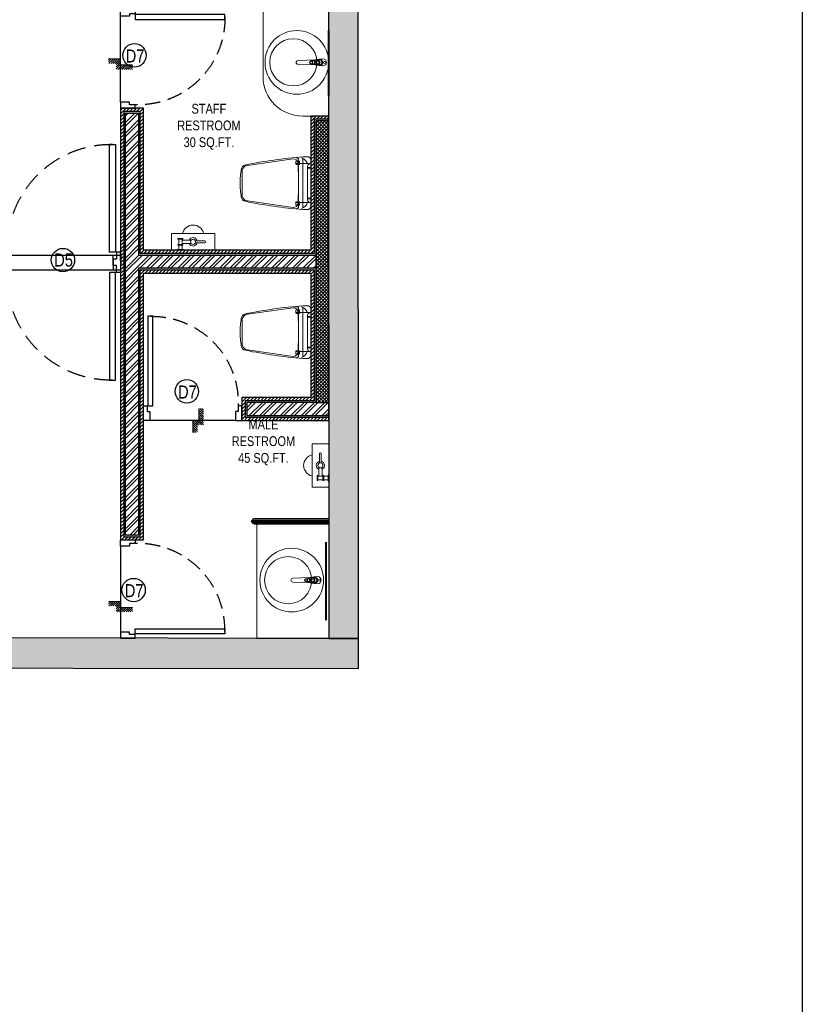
# Model space of a CAD drawing. Extents: x 3940905 to 4145695, y 925352 to 1109797.
# Tile 895 of 1056: x 4099944 to 4105919, y 1041743 to 1049264. Entities that reach past the tile are written whole.
import ezdxf

# ---------------------------------------------------------------- set-up
doc = ezdxf.new("R2010")
doc.units = 0
doc.header["$LTSCALE"] = 750
doc.header["$MEASUREMENT"] = 0
doc.linetypes.add('DASHED2', pattern=[0.375, 0.25, -0.125])
doc.layers.get('0').update_dxf_attribs({"linetype": 'CONTINUOUS', "lineweight": 0})
for name, color, linetype in [('AR-FURNITURE', 34, 'CONTINUOUS'), ('DOOR', 44, 'CONTINUOUS'), ('GLASS', 5, 'CONTINUOUS'), ('S-Hatch_8', 7, 'CONTINUOUS'), ('TEXT', 7, 'CONTINUOUS')]:
    doc.layers.add(name, color=color, linetype=linetype)
for name, color, linetype, lineweight in [('CIVIL WALLS', 7, 'CONTINUOUS', 30), ('COUNTER', 34, 'CONTINUOUS', 0), ('HATCH', 7, 'CONTINUOUS', 0), ('SANITARY', 34, 'CONTINUOUS', 0), ('wall', 7, 'CONTINUOUS', 25)]:
    doc.layers.add(name, color=color, linetype=linetype, lineweight=lineweight)
doc.styles.add('ARA-30', font='arial.ttf', dxfattribs={"width": 0.8, "height": 150})
doc.styles.get("Standard").update_dxf_attribs({"font": 'romans.shx'})
pattern_1 = [(45, (113076.0437304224, 4769.378679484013), (-39.7747564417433, 39.7747564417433), []), (45, (113102.5602346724, 4769.378679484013), (-39.7747564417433, 39.7747564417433), [])]

# ---------------------------------------------------------------- blocks, each defined once
blk = doc.blocks.new('EDFDSCX')
blk.add_line((498130.3504498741, -854141.3801531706, -1.195304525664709e-08), (498655.5372229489, -854140.8563936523, -1.195304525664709e-08))
at = {"layer": 'DOOR', "elevation": -1.195304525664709e-08}
for points in [[(498666.0847833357, -853504.0026184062), (498666.6308213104, -854051.5285574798), (498635.9364051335, -854051.5591684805), (498635.3903671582, -853504.0332294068)], [(498092.8548822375, -854052.074595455), (498114.6604399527, -854052.079027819), (498114.6693046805, -854087.2179123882), (498130.3637469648, -854087.213480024), (498130.3504498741, -854141.3801531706), (498092.8504498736, -854141.3801531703)], [(498692.8545904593, -854051.4762263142), (498671.0490849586, -854051.5241512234), (498671.1103069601, -854086.6629835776), (498655.4158870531, -854086.6898547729), (498655.5372229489, -854140.8563936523), (498693.0371483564, -854140.7815975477)]]:
    blk.add_lwpolyline(points, close=True, dxfattribs=at)
at = {"layer": 'DOOR', "color": 8, "linetype": 'DASHED2', "ltscale": 0.5}
blk.add_arc((498643.5917439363, -854033.2365009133, -1.195304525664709e-08), 529.2668184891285, 89.22640451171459, 182.040228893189, dxfattribs=at)
blk = doc.blocks.new('Step Symbol - Imperial')
h = blk.add_hatch()
h.set_pattern_fill('_USER', color=0, scale=0.03125, angle=45, style=0, pattern_type=0)
h.set_pattern_definition([(45, (0, 0.125), (-0.02209708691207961, 0.02209708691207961), [])])
h.paths.add_polyline_path([(0.25, 0), (0.25, -0.09375), (-0.09375, -0.09375), (-0.09375, 0.03125), (-0.25, 0.03125), (-0.25, 0.125), (0, 0.125), (0, 0)])
at = {"color": 0}
blk.add_lwpolyline([(0.25, 0), (0, 0), (0, 0.125), (-0.25, 0.125)], dxfattribs=at)
blk.add_attdef('Step', (0.0625, 0.0625), '', height=0.09375, dxfattribs=at)

msp = doc.modelspace()

# ---------------------------------------------------------------- hatches: boundary and pattern name
at = {"layer": 'CIVIL WALLS', "true_color": 0x136734}
h = msp.add_hatch(dxfattribs=at)
h.set_pattern_fill('AR-CONC', color=116, scale=3)
h.set_pattern_definition([(49.99999999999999, (113076.0437304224, 4769.378679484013), (21.5178054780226, -1.882564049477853), [2.25, -24.75]), (355, (113076.0437304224, 4769.378679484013), (-4.16254000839, 22.56576401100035), [1.8, -19.8]), (100.45144446, (113077.8368808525, 4769.221799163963), (17.35526540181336, 20.68319972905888), [1.912205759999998, -21.03426335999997]), (46.18420000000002, (113076.0437304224, 4775.378679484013), (32.01723992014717, -4.965578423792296), [3.375, -37.125]), (96.63563549, (113078.7118327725, 4774.964880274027), (28.03985837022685, 29.22355802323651), [2.86831026, -31.55141279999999]), (351.1841639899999, (113076.0437304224, 4775.378679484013), (28.03985835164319, 29.2235580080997), [2.7, -29.70000003]), (21, (113079.0437304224, 4773.878679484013), (17.90721156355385, -12.07856671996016), [2.25, -24.75]), (326.0000000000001, (113079.0437304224, 4773.878679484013), (7.299459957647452, 21.75450135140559), [1.799999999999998, -19.79999999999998]), (71.45144474, (113080.5359980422, 4772.872132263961), (25.20667130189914, 9.675934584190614), [1.912205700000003, -21.03426336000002]), (37.50000000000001, (113076.0437304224, 4769.378679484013), (0.3647956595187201, 9.986815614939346), [0, -19.56, 0, -20.1, 0, -19.875]), (7.499999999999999, (113076.0437304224, 4769.378679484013), (7.892086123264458, 11.83235135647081), [0, -11.45999999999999, 0, -19.10999999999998, 0, -7.574999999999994]), (327.5, (113069.3537304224, 4769.378679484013), (16.01467308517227, -0.6766461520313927), [0, -7.5, 0, -23.4, 0, -31.05]), (317.5, (113066.3537304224, 4769.378679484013), (17.49558508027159, 3.003149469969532), [0, -9.75, 0, -15.54, 0, -22.05])])
h.paths.add_polyline_path([(4100852.221851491, 1047465.122437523), (4102204.357018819, 1047465.122437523), (4102204.357018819, 1047365.122855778), (4100852.221851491, 1047365.122855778), (4100852.221851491, 1045327.062478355), (4100752.221851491, 1045327.062478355), (4100752.221851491, 1048549.120563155), (4100852.221851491, 1048549.120563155)], flags=16)
h.paths.add_polyline_path([(4102304.340140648, 1046227.323766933), (4102302.788883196, 1048502.863664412), (4102191.857018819, 1048502.622785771), (4102191.857018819, 1047477.622437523), (4100864.721851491, 1047477.622437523), (4100864.721851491, 1048561.620563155), (4100739.721851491, 1048561.620563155), (4100739.721851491, 1045314.562478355), (4100864.721851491, 1045314.562478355), (4100864.721851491, 1047352.622855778), (4102191.859381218, 1047352.622855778), (4102191.854656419, 1046352.087501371), (4101664.659854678, 1046352.110837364), (4101664.659854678, 1046227.110862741)])
h.paths.add_polyline_path([(4102204.355837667, 1046339.610272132), (4102303.563434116, 1046339.610194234), (4102302.797568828, 1048490.122708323), (4102204.35819997, 1048490.122785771)], flags=16)
h.paths.add_polyline_path([(4101677.159854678, 1046239.610272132), (4102304.297680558, 1046239.608494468), (4102304.297680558, 1046339.608469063), (4101677.159854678, 1046339.610246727)], flags=16)
at = {"layer": 'HATCH', "true_color": 0x808080}
h = msp.add_hatch(color=8, dxfattribs=at)
h.dxf.hatch_style = 1
h.paths.add_polyline_path([(4102527.887608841, 1049568.042993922), (4101547.887608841, 1049568.042993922), (4101547.887608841, 1049338.042993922), (4102302.219533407, 1049338.042993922), (4102305.492514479, 1044536.906340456), (4102530.492514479, 1044536.906340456)])
msp.add_hatch(color=8, dxfattribs=at).paths.add_polyline_path([(4102530.49276128, 1044536.54430853), (4098169.41255992, 1044543.561413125), (4098169.41255992, 1044313.57821193), (4102530.49276128, 1044306.561107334)])
at = {"layer": 'S-Hatch_8'}
h = msp.add_hatch(dxfattribs=at)
h.set_pattern_fill('ANSI31', color=6, scale=150)
h.set_pattern_definition([(45, (113076.0437304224, 4769.378679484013), (-13.25825214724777, 13.25825214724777), [])])
h.paths.add_polyline_path([(4090387.434775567, 1046022.727130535), (4090262.434775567, 1046022.727130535), (4090262.434775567, 1045141.466985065), (4090387.434775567, 1045141.466985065)], flags=16)
h.paths.add_polyline_path([(4090412.434775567, 1046047.727130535), (4090237.434775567, 1046047.727130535), (4090237.434775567, 1045116.466985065), (4090412.434775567, 1045116.466985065)])
h.paths.add_polyline_path([(4093513.531821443, 1047802.685384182), (4093513.532168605, 1047677.680326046), (4090387.434775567, 1047677.685378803), (4090387.434775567, 1046971.66404786), (4090262.434775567, 1046971.66404786), (4090262.434775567, 1047802.685378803)], flags=16)
h.paths.add_polyline_path([(4096813.377068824, 1047072.161036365), (4098464.721826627, 1047072.1859684), (4098464.721826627, 1046947.1859684), (4096813.377068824, 1046947.161036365)], flags=17)
h.paths.add_polyline_path([(4096813.377068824, 1047097.161036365), (4098489.721826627, 1047097.1859684), (4098489.721826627, 1046922.1859684), (4096813.377068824, 1046922.161036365)])
h.paths.add_polyline_path([(4098339.721851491, 1045741.920865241), (4098339.721851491, 1046172.161036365), (4098464.721851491, 1046172.161036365), (4098464.721851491, 1045741.920865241), (4099489.721851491, 1045741.920865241), (4099489.721851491, 1045616.821209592), (4097113.533385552, 1045616.771381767), (4097113.533385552, 1045741.871037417)], flags=16)
h.paths.add_polyline_path([(4098314.721851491, 1045766.821209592), (4098314.721851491, 1046172.161036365), (4098489.721851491, 1046172.161036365), (4098489.721851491, 1045766.821209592), (4099514.721851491, 1045766.821209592), (4099514.721851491, 1045591.821209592), (4097113.533385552, 1045591.821209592), (4097113.533385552, 1045766.821209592)])
h.paths.add_polyline_path([(4102304.340140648, 1046227.323766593), (4102302.788883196, 1048502.863664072), (4102191.857018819, 1048502.622785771), (4102191.857018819, 1047477.622437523), (4100864.721851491, 1047477.622437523), (4100864.721851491, 1048561.620563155), (4100739.721851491, 1048561.620563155), (4100739.721851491, 1045314.562478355), (4100864.721851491, 1045314.562478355), (4100864.721851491, 1047352.622855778), (4102191.859381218, 1047352.622855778), (4102191.854656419, 1046352.087501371), (4101664.659854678, 1046352.110837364), (4101664.659854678, 1046227.110862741)], flags=17)
h.paths.add_polyline_path([(4102302.772005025, 1048527.622256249), (4102166.857018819, 1048527.622785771), (4102166.857018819, 1047502.622437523), (4100889.721851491, 1047502.622437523), (4100889.721851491, 1048586.620563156), (4100714.721851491, 1048586.620563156), (4100714.721851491, 1045289.562478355), (4100889.721851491, 1045289.562478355), (4100889.721851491, 1047327.622855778), (4102166.858199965, 1047327.622855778), (4102166.855837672, 1046377.088684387), (4101639.659854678, 1046377.112018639), (4101639.659854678, 1046202.11204396), (4102304.357018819, 1046202.565174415)])
h.paths.add_polyline_path([(4100864.721851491, 1049575.455297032), (4101231.312834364, 1049575.455297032), (4101231.312834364, 1049700.455297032), (4100741.147077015, 1049700.455297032), (4100741.147077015, 1049361.616631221), (4100864.721851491, 1049361.616631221)], flags=16)
h.paths.add_polyline_path([(4100889.721851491, 1049550.455297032), (4101231.312834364, 1049550.455297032), (4101231.312834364, 1049725.455297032), (4100714.675118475, 1049725.455297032), (4100714.721851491, 1049336.616631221), (4100889.721851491, 1049336.616631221)])
h.paths.add_polyline_path([(4098859.21634526, 1049575.455297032), (4098859.21634526, 1052536.61663122), (4098984.21634526, 1052536.61663122), (4098984.21634526, 1049700.455297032), (4099788.831188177, 1049700.455297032), (4099788.831188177, 1049575.455297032)], flags=16)
h.paths.add_polyline_path([(4098834.21634526, 1049550.455297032), (4098834.21634526, 1052561.61663122), (4099009.21634526, 1052561.61663122), (4099009.21634526, 1049725.455297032), (4099813.831188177, 1049725.455297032), (4099813.831188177, 1049550.455297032)])
h.paths.add_polyline_path([(4093034.533385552, 1047827.685378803), (4093034.533385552, 1047802.685384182), (4092914.533385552, 1047802.685383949), (4092914.533385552, 1047827.685378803), (4090237.434775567, 1047827.685378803), (4090237.434775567, 1046946.66404786), (4090412.434775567, 1046946.66404786), (4090412.434775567, 1047652.685378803), (4093513.533385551, 1047652.135336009), (4093513.533385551, 1047827.685378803)])
at = {"layer": 'S-Hatch_8', "true_color": 0x636466}
h = msp.add_hatch(dxfattribs=at)
h.set_pattern_fill('ANSI32', color=251, scale=150)
h.set_pattern_definition(pattern_1)
h.paths.add_polyline_path([(4100852.221851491, 1047465.122437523), (4102204.357018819, 1047465.122437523), (4102204.357018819, 1047365.122855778), (4100852.221851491, 1047365.122855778), (4100852.221851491, 1045327.062478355), (4100752.221851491, 1045327.062478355), (4100752.221851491, 1048549.120563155), (4100852.221851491, 1048549.120563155)])
at = {"layer": 'S-Hatch_8', "true_color": 0xf8991e}
h = msp.add_hatch(dxfattribs=at)
h.set_pattern_fill('ANSI37', color=30, scale=150)
h.set_pattern_definition([(45, (113076.0437304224, 4769.378679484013), (-13.25825214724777, 13.25825214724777), []), (135, (113076.0437304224, 4769.378679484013), (-13.25825214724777, -13.25825214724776), [])])
h.paths.add_polyline_path([(4102204.355837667, 1046339.610272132), (4102304.263611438, 1046339.584482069), (4102302.797568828, 1048490.122708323), (4102204.35819997, 1048490.122785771)])
at = {"layer": 'S-Hatch_8', "true_color": 0x636466}
h = msp.add_hatch(dxfattribs=at)
h.set_pattern_fill('ANSI32', color=251, scale=150)
h.set_pattern_definition(pattern_1)
h.paths.add_polyline_path([(4101677.159854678, 1046239.610272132), (4102304.297696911, 1046239.584506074), (4102304.263611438, 1046339.584482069), (4101677.159854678, 1046339.610246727)])

# ---------------------------------------------------------------- linework, layer by layer
at = {"layer": 'AR-FURNITURE'}
msp.add_lwpolyline([(4083332.938521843, 1054804.701455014), (4105919.387488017, 1054804.701455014), (4105919.387488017, 1015832.993752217), (4083332.938521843, 1015832.993752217)], close=True, dxfattribs=at)
at = {"layer": 'CIVIL WALLS'}
for p, q in [((4101714.800623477, 1045432.316538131), (4102305.49276128, 1045432.316538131)), ((4101723.617252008, 1045441.388190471), (4102305.49276128, 1045441.38819044)), ((4101723.617252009, 1045423.244885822), (4102305.498327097, 1045423.244885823))]:
    msp.add_line(p, q, dxfattribs=at)
at = {"layer": 'CIVIL WALLS', "color": 6}
msp.add_lwpolyline([(4102302.772005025, 1048527.622256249), (4102166.857018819, 1048527.622785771), (4102166.857018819, 1047502.622437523), (4100889.721851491, 1047502.622437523), (4100889.721851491, 1048586.620563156), (4100714.721851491, 1048586.620563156), (4100714.721851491, 1045289.562478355), (4100889.721851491, 1045289.562478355), (4100889.721851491, 1047327.622855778), (4102166.858199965, 1047327.622855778), (4102166.855837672, 1046377.088684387), (4101639.659854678, 1046377.112018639), (4101639.659854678, 1046202.11204396), (4102304.357018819, 1046202.565174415), (4102302.772005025, 1048527.622256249)], close=True, dxfattribs=at)
at = {"layer": 'CIVIL WALLS', "color": 116, "true_color": 0x136734}
msp.add_lwpolyline([(4102278.544036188, 1046227.081827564), (4102304.340140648, 1046227.323766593), (4102302.788883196, 1048502.863664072), (4102191.857018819, 1048502.622785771), (4102191.857018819, 1047477.622437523), (4100864.721851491, 1047477.622437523), (4100864.721851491, 1048561.620563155), (4100739.721851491, 1048561.620563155), (4100739.721851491, 1045314.562478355), (4100864.721851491, 1045314.562478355), (4100864.721851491, 1047352.622855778), (4102191.859381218, 1047352.622855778), (4102191.854656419, 1046352.087501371), (4101664.659854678, 1046352.110837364), (4101664.659854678, 1046227.110862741), (4102278.544036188, 1046227.081827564)], dxfattribs=at)
at = {"layer": 'CIVIL WALLS'}
for points in [[(4100852.221851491, 1047465.122437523), (4102204.357018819, 1047465.122437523), (4102204.357018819, 1047365.122855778), (4100852.221851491, 1047365.122855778), (4100852.221851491, 1045327.062478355), (4100752.221851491, 1045327.062478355), (4100752.221851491, 1048549.120563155), (4100852.221851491, 1048549.120563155)], [(4102204.355837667, 1046339.610272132), (4102304.263611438, 1046339.584482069), (4102302.797568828, 1048490.122708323), (4102204.35819997, 1048490.122785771)], [(4101677.159854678, 1046239.610272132), (4102304.297696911, 1046239.584506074), (4102304.263611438, 1046339.584482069), (4101677.159854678, 1046339.610246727)]]:
    msp.add_lwpolyline(points, close=True, dxfattribs=at)
msp.add_lwpolyline([(4102305.49276128, 1045453.388190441), (4102305.49276128, 1045411.244885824), (4101735.617252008, 1045411.244885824, -0.4324433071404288), (4101723.617252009, 1045423.244885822, -0.9718878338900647), (4101723.617252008, 1045441.388190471, -0.4324433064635), (4101735.617252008, 1045453.38819044), (4102305.49276128, 1045453.388190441)], format="xyb", dxfattribs=at)
at = {"layer": 'COUNTER'}
msp.add_lwpolyline([(4102302.219533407, 1049338.042993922), (4101802.219533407, 1049338.042993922), (4101802.219533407, 1048827.622785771, 0.414213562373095), (4102102.219533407, 1048527.622785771), (4102302.219533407, 1048527.622785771)], format="xyb", dxfattribs=at)
msp.add_lwpolyline([(4102305.494121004, 1044537.389367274), (4101755.095498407, 1044537.389367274), (4101755.095498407, 1045411.244885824)], dxfattribs=at)
at = {"layer": 'DOOR'}
for centre in [(4100820.426912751, 1048991.499717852), (4100274.04307706, 1047427.362004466), (4101220.279341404, 1046424.734566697), (4100813.642533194, 1044907.203529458)]:
    msp.add_circle(centre, 89.27683969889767, dxfattribs=at)
at = {"layer": 'GLASS', "const_width": 15}
for points in [[(4102302.1458045, 1048682.622785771), (4102302.219533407, 1049183.042993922)], [(4102282.750134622, 1044674.406867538), (4102282.154089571, 1045273.744885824)]]:
    msp.add_lwpolyline(points, dxfattribs=at)
at = {"layer": 'SANITARY', "linetype": 'ByBlock'}
for p, q in [((4102176.28292053, 1048928.341956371), (4102176.28292053, 1048946.347658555)), ((4102176.82292053, 1048928.341956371), (4102176.82292053, 1048946.347658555)), ((4102177.45292053, 1048940.854807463), (4102176.82292053, 1048940.854807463)), ((4102177.45292053, 1048933.924807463), (4102176.82292053, 1048933.924807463)), ((4102177.45292053, 1048933.924807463), (4102177.45292053, 1048940.854807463)), ((4102180.33292053, 1048927.791684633), (4102180.33292053, 1048946.897930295)), ((4102137.128612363, 1044973.380200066), (4102137.128612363, 1044991.38590225)), ((4102137.668612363, 1044973.380200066), (4102137.668612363, 1044991.38590225)), ((4102138.298612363, 1044985.893051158), (4102137.668612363, 1044985.893051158)), ((4102138.298612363, 1044978.963051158), (4102137.668612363, 1044978.963051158)), ((4102138.298612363, 1044978.963051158), (4102138.298612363, 1044985.893051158)), ((4102141.178612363, 1044972.829928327), (4102141.178612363, 1044991.936173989))]:
    msp.add_line(p, q, dxfattribs=at)
at = {"layer": 'SANITARY', "lineweight": 0, "ltscale": 2}
msp.add_line((4102302.887608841, 1048516.775912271), (4102302.887608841, 1048516.775912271), dxfattribs=at)
at = {"layer": 'SANITARY'}
for p, q in [((4101432.723935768, 1047630.955770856), (4101102.723935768, 1047630.955770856)), ((4101102.723935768, 1047630.955770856), (4101432.723935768, 1047630.955770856)), ((4101432.723935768, 1047630.955770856), (4101102.723935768, 1047630.955770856)), ((4101102.723935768, 1047630.955770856), (4101432.723935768, 1047630.955770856)), ((4101152.223935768, 1047592.455770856), (4101152.223935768, 1047586.037270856)), ((4101190.723935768, 1047592.455770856), (4101152.223935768, 1047592.455770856)), ((4101152.223935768, 1047592.455770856), (4101152.223935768, 1047586.037270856)), ((4101190.723935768, 1047592.455770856), (4101152.223935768, 1047592.455770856)), ((4101152.223935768, 1047586.037270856), (4101190.723935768, 1047586.037270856)), ((4101152.223935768, 1047586.037270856), (4101190.723935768, 1047586.037270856)), ((4101158.640602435, 1047586.037270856), (4101158.640602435, 1047547.539104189)), ((4101158.640602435, 1047586.037270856), (4101158.640602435, 1047547.539104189)), ((4101184.307269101, 1047547.539104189), (4101184.307269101, 1047586.037270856)), ((4101184.307269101, 1047547.539104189), (4101184.307269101, 1047586.037270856)), ((4101184.307269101, 1047579.622437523), (4101253.350602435, 1047579.622437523)), ((4101184.307269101, 1047579.622437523), (4101253.350602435, 1047579.622437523)), ((4101190.723935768, 1047586.037270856), (4101190.723935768, 1047592.455770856)), ((4101190.723935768, 1047586.037270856), (4101190.723935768, 1047592.455770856)), ((4101152.223935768, 1047547.539104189), (4101152.223935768, 1047541.120604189)), ((4101190.723935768, 1047547.539104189), (4101152.223935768, 1047547.539104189)), ((4101152.223935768, 1047547.539104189), (4101152.223935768, 1047541.120604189)), ((4101190.723935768, 1047547.539104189), (4101152.223935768, 1047547.539104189)), ((4101152.223935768, 1047541.120604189), (4101190.723935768, 1047541.120604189)), ((4101152.223935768, 1047541.120604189), (4101190.723935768, 1047541.120604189)), ((4101190.723935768, 1047509.037270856), (4101152.223935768, 1047509.037270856)), ((4101190.723935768, 1047509.037270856), (4101152.223935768, 1047509.037270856)), ((4101158.640602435, 1047541.120604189), (4101158.640602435, 1047509.037270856)), ((4101158.640602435, 1047541.120604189), (4101158.640602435, 1047509.037270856)), ((4101253.552269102, 1047553.953937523), (4101184.307269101, 1047553.953937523)), ((4101253.552269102, 1047553.953937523), (4101184.307269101, 1047553.953937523)), ((4101184.307269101, 1047509.037270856), (4101184.307269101, 1047541.120604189)), ((4101184.307269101, 1047509.037270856), (4101184.307269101, 1047541.120604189)), ((4101190.723935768, 1047541.120604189), (4101190.723935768, 1047547.539104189)), ((4101190.723935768, 1047541.120604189), (4101190.723935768, 1047547.539104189)), ((4101357.557269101, 1047573.203937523), (4101285.690602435, 1047573.203937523)), ((4101357.557269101, 1047573.203937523), (4101285.690602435, 1047573.203937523)), ((4101285.690602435, 1047560.372437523), (4101357.557269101, 1047560.372437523)), ((4101285.690602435, 1047560.372437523), (4101357.557269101, 1047560.372437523)), ((4102176.183449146, 1046024.060196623), (4102176.183449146, 1045694.060196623)), ((4102176.183449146, 1045694.060196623), (4102176.183449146, 1046024.060196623)), ((4102176.183449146, 1046024.060196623), (4102176.183449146, 1045694.060196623)), ((4102176.183449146, 1045694.060196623), (4102176.183449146, 1046024.060196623)), ((4102233.93528248, 1045948.893529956), (4102233.93528248, 1045877.026863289)), ((4102233.93528248, 1045948.893529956), (4102233.93528248, 1045877.026863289)), ((4102246.76678248, 1045877.026863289), (4102246.76678248, 1045948.893529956)), ((4102246.76678248, 1045877.026863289), (4102246.76678248, 1045948.893529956)), ((4102221.101949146, 1045782.060196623), (4102214.683449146, 1045782.060196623)), ((4102214.683449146, 1045782.060196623), (4102214.683449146, 1045743.560196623)), ((4102221.101949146, 1045782.060196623), (4102214.683449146, 1045782.060196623)), ((4102214.683449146, 1045782.060196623), (4102214.683449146, 1045743.560196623)), ((4102221.101949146, 1045743.560196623), (4102221.101949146, 1045782.060196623)), ((4102221.101949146, 1045743.560196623), (4102221.101949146, 1045782.060196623)), ((4102259.600115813, 1045775.643529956), (4102221.101949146, 1045775.643529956)), ((4102259.600115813, 1045775.643529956), (4102221.101949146, 1045775.643529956)), ((4102227.51678248, 1045775.643529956), (4102227.51678248, 1045844.686863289)), ((4102227.51678248, 1045775.643529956), (4102227.51678248, 1045844.686863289)), ((4102253.18528248, 1045844.888529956), (4102253.18528248, 1045775.643529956)), ((4102253.18528248, 1045844.888529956), (4102253.18528248, 1045775.643529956)), ((4102266.018615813, 1045782.060196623), (4102259.600115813, 1045782.060196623)), ((4102259.600115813, 1045782.060196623), (4102259.600115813, 1045743.560196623)), ((4102266.018615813, 1045782.060196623), (4102259.600115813, 1045782.060196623)), ((4102259.600115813, 1045782.060196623), (4102259.600115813, 1045743.560196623)), ((4102266.018615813, 1045743.560196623), (4102266.018615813, 1045782.060196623)), ((4102266.018615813, 1045743.560196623), (4102266.018615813, 1045782.060196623)), ((4102298.101949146, 1045775.643529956), (4102266.018615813, 1045775.643529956)), ((4102298.101949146, 1045775.643529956), (4102266.018615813, 1045775.643529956)), ((4102298.101949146, 1045782.060196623), (4102298.101949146, 1045743.560196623)), ((4102298.101949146, 1045782.060196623), (4102298.101949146, 1045743.560196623)), ((4102214.683449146, 1045743.560196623), (4102221.101949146, 1045743.560196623)), ((4102214.683449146, 1045743.560196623), (4102221.101949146, 1045743.560196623)), ((4102221.101949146, 1045749.976863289), (4102259.600115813, 1045749.976863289)), ((4102221.101949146, 1045749.976863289), (4102259.600115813, 1045749.976863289)), ((4102259.600115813, 1045743.560196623), (4102266.018615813, 1045743.560196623)), ((4102259.600115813, 1045743.560196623), (4102266.018615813, 1045743.560196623)), ((4102266.018615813, 1045749.976863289), (4102298.101949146, 1045749.976863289)), ((4102266.018615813, 1045749.976863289), (4102298.101949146, 1045749.976863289))]:
    msp.add_line(p, q, dxfattribs=at)
at = {"layer": 'SANITARY', "linetype": 'ByBlock'}
for points in [[(4102200.85292053, 1048917.544807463), (4102068.91292053, 1048922.944807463, -0.3445125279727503), (4102054.51292053, 1048937.344807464, -0.3445125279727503), (4102068.91292053, 1048951.744807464), (4102200.85292053, 1048957.144807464), (4102230.55292053, 1048961.644807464, -0.4628112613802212), (4102258.45292053, 1048937.344807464, -0.4628112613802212), (4102230.55292053, 1048913.044807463)], [(4102166.619867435, 1048929.654871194), (4102191.584594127, 1048926.262924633, 0.4543430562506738), (4102195.36292053, 1048929.562606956), (4102195.36292053, 1048945.127007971, 0.4543430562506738), (4102191.584594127, 1048948.426690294), (4102166.588629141, 1048945.030499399, 0.3860638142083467), (4102160.162100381, 1048936.796799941, 0.3329259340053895)], [(4101626.857018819, 1048015.122556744, 0.0380214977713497), (4101635.983706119, 1047910.407307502, 0.3294228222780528), (4101666.740917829, 1047876.26102946, 0.0296754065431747), (4102105.316410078, 1047813.65957361), (4102149.769656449, 1047813.659578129, 0.2869991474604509), (4102166.857036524, 1047840.976595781), (4102166.857018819, 1048015.122611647), (4102166.857001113, 1048189.268627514, 0.2869991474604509), (4102149.769615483, 1048216.58564169), (4102105.316369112, 1048216.585637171, 0.0296754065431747), (4101666.740889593, 1048153.984092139, 0.3294228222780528), (4101635.983684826, 1048119.837807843, 0.0380214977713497)], [(4102056.279514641, 1048158.003391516), (4102077.372827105, 1048158.00339366, 0.4142135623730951), (4102081.390565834, 1048162.021133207), (4102081.390563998, 1048180.07941202, 0.4142135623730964), (4102077.372824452, 1048184.097150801), (4102056.279511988, 1048184.097148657, 0.4142135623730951), (4102052.261773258, 1048180.079409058), (4102052.261775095, 1048162.021130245, 0.4142135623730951)], [(4102056.279543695, 1047872.241809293), (4102077.372856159, 1047872.241811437, -0.4142135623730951), (4102081.390595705, 1047868.224072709), (4102081.390597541, 1047850.165793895, -0.4142135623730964), (4102077.372858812, 1047846.148054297), (4102056.279546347, 1047846.148052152, -0.4142135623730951), (4102052.261806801, 1047850.165790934), (4102052.261804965, 1047868.224069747, -0.4142135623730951)], [(4101626.857018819, 1046877.35148255, 0.0380214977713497), (4101635.983706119, 1046772.636233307, 0.3294228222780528), (4101666.740917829, 1046738.489955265, 0.0296754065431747), (4102105.316410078, 1046675.888499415), (4102149.769656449, 1046675.888503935, 0.2869991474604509), (4102166.857036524, 1046703.205521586), (4102166.857018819, 1046877.351537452), (4102166.857001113, 1047051.497553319, 0.2869991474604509), (4102149.769615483, 1047078.814567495), (4102105.316369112, 1047078.814562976, 0.0296754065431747), (4101666.740889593, 1047016.213017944, 0.3294228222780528), (4101635.983684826, 1046982.066733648, 0.0380214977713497)], [(4102056.279514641, 1047020.232317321), (4102077.372827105, 1047020.232319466, 0.4142135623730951), (4102081.390565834, 1047024.250059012), (4102081.390563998, 1047042.308337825, 0.4142135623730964), (4102077.372824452, 1047046.326076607), (4102056.279511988, 1047046.326074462, 0.4142135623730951), (4102052.261773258, 1047042.308334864), (4102052.261775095, 1047024.250056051, 0.4142135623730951)], [(4102056.279543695, 1046734.470735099), (4102077.372856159, 1046734.470737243, -0.4142135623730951), (4102081.390595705, 1046730.452998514), (4102081.390597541, 1046712.394719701, -0.4142135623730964), (4102077.372858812, 1046708.376980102), (4102056.279546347, 1046708.376977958, -0.4142135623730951), (4102052.261806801, 1046712.394716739), (4102052.261804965, 1046730.452995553, -0.4142135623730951)], [(4102161.698612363, 1044962.583051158), (4102029.758612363, 1044967.983051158, -0.3445125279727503), (4102015.358612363, 1044982.383051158, -0.3445125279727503), (4102029.758612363, 1044996.783051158), (4102161.698612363, 1045002.183051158), (4102191.398612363, 1045006.683051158, -0.4628112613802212), (4102219.298612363, 1044982.383051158, -0.4628112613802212), (4102191.398612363, 1044958.083051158)], [(4102127.465559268, 1044974.693114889), (4102152.43028596, 1044971.301168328, 0.4543430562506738), (4102156.208612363, 1044974.600850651), (4102156.208612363, 1044990.165251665, 0.4543430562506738), (4102152.43028596, 1044993.464933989), (4102127.434320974, 1044990.068743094, 0.3860638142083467), (4102121.007792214, 1044981.835043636, 0.3329259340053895)]]:
    msp.add_lwpolyline(points, format="xyb", close=True, dxfattribs=at)
for points in [[(4102232.35292053, 1048957.144807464), (4102166.11292053, 1048948.144807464, 0.3898815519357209), (4102157.11292053, 1048937.344807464, 1.391857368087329)], [(4102232.35292053, 1048917.544807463), (4102166.11292053, 1048926.544807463, -0.3898815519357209), (4102157.11292053, 1048937.344807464, -1.391857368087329)], [(4102194.441321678, 1048922.695839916, 0.4088496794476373), (4102198.51292053, 1048925.734807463), (4102198.51292053, 1048949.314807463, 0.5150512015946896), (4102194.706427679, 1048952.029794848), (4102166.11292053, 1048948.144807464, 0.3884473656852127)], [(4102230.55292053, 1048961.644807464), (4102258.829831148, 1048964.492855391, -0.4138375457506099), (4102285.329492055, 1048937.344807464, -0.4138375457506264), (4102258.829831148, 1048910.196759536), (4102230.55292053, 1048913.044807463)], [(4102232.35292053, 1048957.144807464, -0.4142135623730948), (4102251.25292053, 1048937.344807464, -0.6855978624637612)], [(4102232.35292053, 1048917.544807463, 0.4142135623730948), (4102251.25292053, 1048937.344807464, 0.6855978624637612)], [(4102073.356361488, 1048015.12260214, 0.0171491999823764), (4102068.036368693, 1048168.200434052, 0.4066722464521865), (4102030.796516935, 1048201.478216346), (4101683.113462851, 1048150.895942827, 0.3324265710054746), (4101643.213630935, 1048113.624816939), (4101643.213640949, 1048015.122558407)], [(4102096.721962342, 1048208.183673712, -0.1885222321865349), (4102137.90405531, 1048170.046682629, 15.47106242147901)], [(4102053.266229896, 1048164.025010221), (4102166.028472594, 1048164.025021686, 0.3754996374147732), (4102141.92187814, 1048142.949307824), (4102141.921891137, 1048015.122609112)], [(4102073.356361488, 1048015.12260214, -0.0171491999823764), (4102068.03639982, 1047862.044769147, -0.4066722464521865), (4102030.796554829, 1047828.76697928), (4101683.11349046, 1047879.349182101, -0.3324265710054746), (4101643.213650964, 1047916.620299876), (4101643.213640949, 1048015.122558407)], [(4102053.266260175, 1047866.220189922), (4102166.028502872, 1047866.220201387, -0.3754996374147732), (4102141.921904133, 1047887.295910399), (4102141.921891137, 1048015.122609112)], [(4102096.7220016, 1047822.061535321, 0.1885222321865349), (4102137.904086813, 1047860.198534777, -15.47106242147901)], [(4102073.356361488, 1046877.351527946, 0.0171491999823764), (4102068.036368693, 1047030.429359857, 0.4066722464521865), (4102030.796516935, 1047063.707142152), (4101683.113462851, 1047013.124868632, 0.3324265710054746), (4101643.213630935, 1046975.853742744), (4101643.213640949, 1046877.351484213)], [(4102096.721962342, 1047070.412599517, -0.1885222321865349), (4102137.90405531, 1047032.275608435, 15.47106242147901)], [(4102053.266229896, 1047026.253936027), (4102166.028472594, 1047026.253947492, 0.3754996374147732), (4102141.92187814, 1047005.178233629), (4102141.921891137, 1046877.351534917)], [(4102073.356361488, 1046877.351527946, -0.0171491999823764), (4102068.03639982, 1046724.273694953, -0.4066722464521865), (4102030.796554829, 1046690.995905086), (4101683.11349046, 1046741.578107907, -0.3324265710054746), (4101643.213650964, 1046778.849225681), (4101643.213640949, 1046877.351484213)], [(4102053.266260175, 1046728.449115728), (4102166.028502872, 1046728.449127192, -0.3754996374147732), (4102141.921904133, 1046749.524836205), (4102141.921891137, 1046877.351534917)], [(4102096.7220016, 1046684.290461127, 0.1885222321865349), (4102137.904086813, 1046722.427460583, -15.47106242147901)], [(4102193.198612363, 1045002.183051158), (4102126.958612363, 1044993.183051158, 0.3898815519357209), (4102117.958612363, 1044982.383051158, 1.391857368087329)], [(4102193.198612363, 1044962.583051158), (4102126.958612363, 1044971.583051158, -0.3898815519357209), (4102117.958612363, 1044982.383051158, -1.391857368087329)], [(4102155.287013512, 1044967.734083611, 0.4088496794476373), (4102159.358612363, 1044970.773051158), (4102159.358612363, 1044994.353051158, 0.5150512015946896), (4102155.552119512, 1044997.068038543), (4102126.958612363, 1044993.183051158, 0.3884473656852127)], [(4102191.398612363, 1045006.683051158), (4102219.675522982, 1045009.531099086, -0.4138375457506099), (4102246.175183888, 1044982.383051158, -0.4138375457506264), (4102219.675522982, 1044955.235003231), (4102191.398612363, 1044958.083051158)], [(4102193.198612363, 1045002.183051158, -0.4142135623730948), (4102212.098612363, 1044982.383051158, -0.6855978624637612)], [(4102193.198612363, 1044962.583051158, 0.4142135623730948), (4102212.098612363, 1044982.383051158, 0.6855978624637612)]]:
    msp.add_lwpolyline(points, format="xyb", dxfattribs=at)
for points in [[(4102180.33292053, 1048933.924807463), (4102178.44292053, 1048933.924807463), (4102178.44292053, 1048940.854807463), (4102180.33292053, 1048940.854807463)], [(4102057.548702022, 1048212.198097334), (4102072.61536646, 1048201.158434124), (4102072.615385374, 1048015.122602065)], [(4102104.757521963, 1048204.169246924), (4102104.757541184, 1048015.122605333)], [(4102142.744824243, 1048127.442958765), (4102149.358793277, 1048134.828865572), (4102158.609119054, 1048134.828866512), (4102165.612156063, 1048128.414767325)], [(4102165.417622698, 1048129.192257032), (4102143.522957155, 1048129.192254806)], [(4102057.548742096, 1047818.047103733), (4102072.615404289, 1047829.086770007), (4102072.615385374, 1048015.122602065)], [(4102104.757560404, 1047826.075963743), (4102104.757541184, 1048015.122605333)], [(4102142.744847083, 1047902.802259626), (4102149.358817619, 1047895.416354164), (4102158.609143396, 1047895.416355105), (4102165.612179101, 1047901.830455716)], [(4102165.417645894, 1047901.052965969), (4102143.522980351, 1047901.052963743)], [(4102057.548702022, 1047074.427023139), (4102072.61536646, 1047063.387359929), (4102072.615385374, 1046877.351527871)], [(4102104.757521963, 1047066.39817273), (4102104.757541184, 1046877.351531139)], [(4102142.744824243, 1046989.67188457), (4102149.358793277, 1046997.057791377), (4102158.609119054, 1046997.057792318), (4102165.612156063, 1046990.643693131)], [(4102165.417622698, 1046991.421182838), (4102143.522957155, 1046991.421180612)], [(4102057.548742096, 1046680.276029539), (4102072.615404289, 1046691.315695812), (4102072.615385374, 1046877.351527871)], [(4102104.757560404, 1046688.304889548), (4102104.757541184, 1046877.351531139)], [(4102142.744847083, 1046765.031185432), (4102149.358817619, 1046757.645279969), (4102158.609143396, 1046757.64528091), (4102165.612179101, 1046764.059381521)], [(4102165.417645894, 1046763.281891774), (4102143.522980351, 1046763.281889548)], [(4102141.178612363, 1044978.963051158), (4102139.288612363, 1044978.963051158), (4102139.288612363, 1044985.893051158), (4102141.178612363, 1044985.893051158)]]:
    msp.add_lwpolyline(points, dxfattribs=at)
at = {"layer": 'SANITARY'}
for points in [[(4101102.723935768, 1047630.955770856), (4101102.723935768, 1047502.622437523), (4101432.723935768, 1047502.622437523), (4101432.723935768, 1047630.955770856)], [(4101102.723935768, 1047630.955770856), (4101102.723935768, 1047502.622437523), (4101432.723935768, 1047502.622437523), (4101432.723935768, 1047630.955770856)], [(4102176.183449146, 1045694.060196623), (4102304.51678248, 1045694.060196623), (4102304.51678248, 1046024.060196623), (4102176.183449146, 1046024.060196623)], [(4102176.183449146, 1045694.060196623), (4102304.51678248, 1045694.060196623), (4102304.51678248, 1046024.060196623), (4102176.183449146, 1046024.060196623)]]:
    msp.add_lwpolyline(points, dxfattribs=at)
at = {"layer": 'SANITARY', "linetype": 'ByBlock'}
for centre, radius in [((4102059.935222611, 1048937.651977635), 242.9999999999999), ((4102032.935222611, 1048937.651977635), 179.9999999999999), ((4102220.65292053, 1048937.344807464), 17.1), ((4102220.65292053, 1048937.344807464), 10.8), ((4102271.50292053, 1048937.344807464), 8.010000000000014), ((4102020.780914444, 1044982.69022133), 242.9999999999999), ((4101993.780914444, 1044982.69022133), 179.9999999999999), ((4102181.498612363, 1044982.383051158), 17.1), ((4102181.498612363, 1044982.383051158), 10.8), ((4102232.348612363, 1044982.383051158), 8.010000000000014)]:
    msp.add_circle(centre, radius, dxfattribs=at)
at = {"layer": 'SANITARY'}
for centre in [(4101267.723935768, 1047566.789104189), (4102240.350115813, 1045859.060196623)]:
    msp.add_circle(centre, 19.24999999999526, dxfattribs=at)
for centre, radius, start, end in [((4101267.723935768, 1047612.622437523), 82.4999999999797, 12.83979999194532, 167.2010000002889), ((4101267.723935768, 1047566.789104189), 32.08333333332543, 11.87629999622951, 156.5862999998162), ((4101152.498935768, 1047502.340104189), 6.70431299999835, 92.40839999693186, 177.5916000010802), ((4101152.498935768, 1047502.340104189), 6.70431299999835, 92.40839999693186, 177.5916000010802), ((4101190.430602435, 1047502.340104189), 6.70431299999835, 2.408399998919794, 87.59160000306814), ((4101190.430602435, 1047502.340104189), 6.70431299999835, 2.408399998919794, 87.59160000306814), ((4101267.723935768, 1047566.789104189), 32.08333333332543, 202.8504700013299, 348.5770000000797), ((4101357.557269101, 1047566.789104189), 6.416666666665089, 270, 90), ((4101357.557269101, 1047566.789104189), 6.416666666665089, 270, 90), ((4102194.51678248, 1045859.060196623), 82.4999999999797, 102.8398000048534, 257.2010000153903), ((4102240.350115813, 1045948.893529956), 6.416666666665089, 0, 180), ((4102240.350115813, 1045948.893529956), 6.416666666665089, 0, 180), ((4102240.350115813, 1045859.060196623), 32.08333333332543, 101.8762999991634, 246.5862999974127), ((4102240.350115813, 1045859.060196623), 32.08333333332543, 292.8504700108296, 78.57699999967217), ((4102304.799115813, 1045781.766863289), 6.70431299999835, 92.40839999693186, 177.5916000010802), ((4102304.799115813, 1045781.766863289), 6.70431299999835, 92.40839999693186, 177.5916000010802), ((4102304.799115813, 1045743.835196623), 6.70431299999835, 182.4083999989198, 267.5916000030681), ((4102304.799115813, 1045743.835196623), 6.70431299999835, 182.4083999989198, 267.5916000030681)]:
    msp.add_arc(centre, radius, start, end, dxfattribs=at)
at = {"layer": 'wall'}
for points in [[(4102527.887608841, 1049568.042993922), (4101547.887608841, 1049568.042993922), (4101547.887608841, 1049338.042993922), (4102302.219533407, 1049338.042993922), (4102305.492514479, 1044536.906340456), (4102530.492514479, 1044536.906340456)], [(4102530.49276128, 1044536.54430853), (4098169.41255992, 1044543.561413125), (4098169.41255992, 1044313.57821193), (4102530.49276128, 1044306.561107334)]]:
    msp.add_lwpolyline(points, close=True, dxfattribs=at)

# ---------------------------------------------------------------- block references
at = {"xscale": 366.1385936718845, "yscale": 366.1385936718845, "zscale": 366.1385936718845}
for p in [(4100714.67511686, 1048918.605832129), (4100714.687643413, 1044774.864530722)]:
    msp.add_blockref('Step Symbol - Imperial', p, dxfattribs=at)
at = {"xscale": 366.1385936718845, "yscale": 366.1385936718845, "zscale": 366.1385936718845, "rotation": 90}
msp.add_blockref('Step Symbol - Imperial', (4101312.046886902, 1046202.129737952), dxfattribs=at)
at = {"layer": 'DOOR'}
for p, xscale, yscale, zscale, rotation in [((5168678.996395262, 427229.2949865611, 1.493665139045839e-08), -1.249610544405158, 1.24961054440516, 1.249610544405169, 270.0571400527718), ((3353612.002616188, 2329896.1496767, 1.793776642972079e-08), 1.500685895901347, 1.500685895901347, 1.500685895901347, 359.9428599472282), ((3353612.002616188, -235076.7319890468, 1.793776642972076e-08), -1.500685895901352, 1.500685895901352, 1.500685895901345, 180.0571400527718), ((4722997.38599501, 2114166.971907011, 1.493665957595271e-08), -1.249611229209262, 1.249611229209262, 1.249611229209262, 0.05714005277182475), ((5168678.996395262, 1666646.888054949, 1.493665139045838e-08), 1.249610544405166, 1.249610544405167, 1.249610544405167, 269.9428599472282)]:
    msp.add_blockref('EDFDSCX', p, dxfattribs=dict(at, xscale=xscale, yscale=yscale, zscale=zscale, rotation=rotation))

# ---------------------------------------------------------------- texts
at = {"layer": 'DOOR', "char_height": 100, "attachment_point": 1, "style": 'ARA-30'}
for s, insert in [('D7', (4100753.210063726, 1049036.268434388)), ('D5', (4100207.251337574, 1047478.072531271, -2.110929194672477e-07)), ('D7', (4101153.062492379, 1046469.503283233)), ('D7', (4100746.425684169, 1044951.972245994))]:
    msp.add_mtext_dynamic_manual_height_columns(s, width=198, gutter_width=750, heights=[0], dxfattribs=dict(at, insert=insert))
at = {"layer": 'TEXT', "char_height": 75, "width": 571.3527787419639, "attachment_point": 2, "line_spacing_factor": 1.022252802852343, "style": 'ARA-30'}
for s, insert in [('\\pxqc;STAFF \\PRESTROOM    \\P30 SQ.FT. ', (4101388.666352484, 1048621.022475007)), ('MALE RESTROOM 45 SQ.FT.', (4101804.79039804, 1046209.658965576))]:
    msp.add_mtext(s, dxfattribs=dict(at, insert=insert))

doc.saveas('drawing.dxf')
